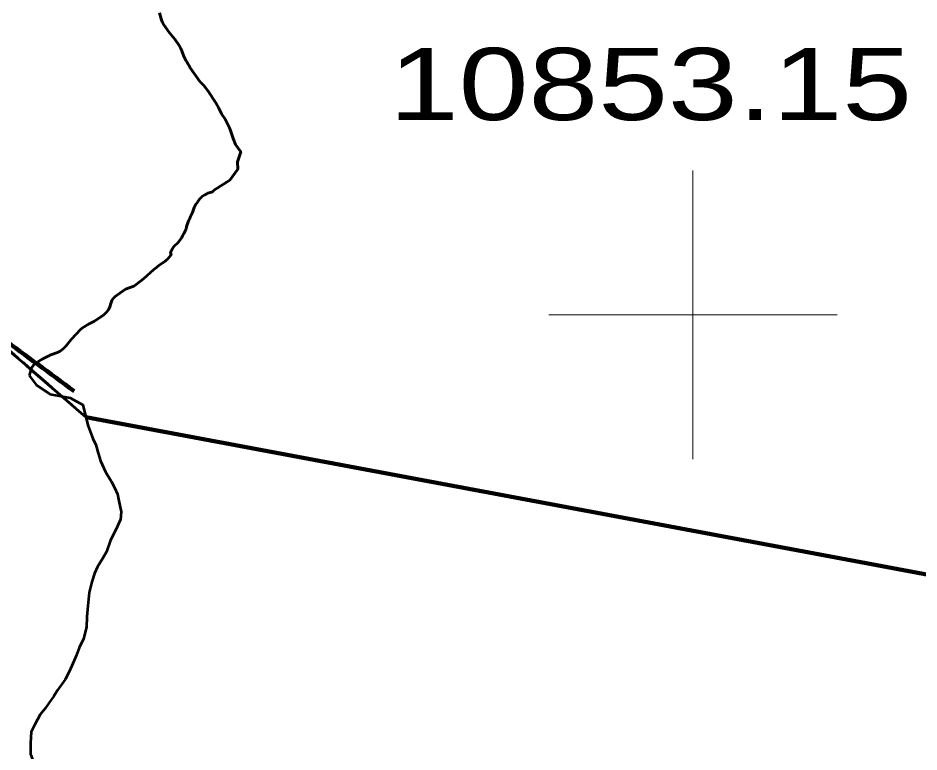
# Model space of a CAD drawing. Extents: x -1643653 to 4543381, y 1624270 to 13878484.
# Drawn here: x 645322 to 651566, y 8946971 to 8952058 of the extents above; entities that cross this region are included whole.
import ezdxf

# ---------------------------------------------------------------- set-up
doc = ezdxf.new("R2010")
doc.units = 0
doc.header["$LTSCALE"] = 200
for name, color, linetype, lineweight in [('1', 7, 'Continuous', 13), ('2', 7, 'Continuous', 13), ('24', 7, 'Continuous', 25), ('26', 7, 'Continuous', 106), ('27', 7, 'Continuous', 53), ('28', 7, 'Continuous', 53)]:
    doc.layers.add(name, color=color, linetype=linetype, lineweight=lineweight)
doc.layers.add('63', color=7, linetype='Continuous')

msp = doc.modelspace()

# ---------------------------------------------------------------- linework, layer by layer
at = {"layer": '1', "lineweight": 25}
msp.add_spline([(814781, 9009175.5), (814787.2, 9009173.4), (814796.9, 9009173.4), (814799.4, 9009172.4), (814805.1, 9009174.5), (814805.6, 9009176.5), (814811.7, 9009179.5), (814811.7, 9009179.5), (814801.5, 9009181), (814790.7, 9009181.5), (814784.1, 9009183.1), (814777.4, 9009185.1), (814778.4, 9009175.5)], degree=3, dxfattribs=at)
at = {"layer": '2'}
for p, q in [((650000, 8949000), (650000, 8951000)), ((649000, 8950000), (651000, 8950000))]:
    msp.add_line(p, q, dxfattribs=at)
at = {"layer": '24', "lineweight": 53}
for points in [[(646303.6, 8952093.2), (646314.2, 8952051.4), (646322.1, 8952031.6), (646333.3, 8952009.5), (646371.8, 8951955.7), (646409.8, 8951910.5), (646439.8, 8951866.6), (646450.5, 8951847.3), (646458, 8951830.6), (646472.5, 8951791.1), (646486.6, 8951759.9), (646498.1, 8951747.5), (646499.4, 8951739.7), (646505.1, 8951731.6), (646514.5, 8951713), (646583.4, 8951618.5), (646609.2, 8951590.9), (646641.2, 8951551.7), (646693.7, 8951470.3), (646714.7, 8951432.5), (646733, 8951394), (646757.5, 8951355.4), (646787.6, 8951297.6), (646794.5, 8951277.6), (646802.9, 8951258.2), (646813.5, 8951223.4), (646828.6, 8951181.9), (646867.6, 8951129.6), (646843.9, 8951061.1), (646845, 8951008.9), (646791.1, 8950934.1), (646683.1, 8950866.1), (646677.6, 8950858.9), (646671.1, 8950853.6), (646653.5, 8950848.9), (646638.2, 8950843.1), (646630.5, 8950838.5), (646616.1, 8950832.7), (646599.8, 8950823.2), (646580.2, 8950802.2), (646561.5, 8950775.5), (646560.4, 8950771.5), (646555.5, 8950768.2), (646542.3, 8950744.3), (646531.8, 8950710), (646515, 8950677.7), (646512.5, 8950667.1), (646506.4, 8950657.3), (646501.5, 8950645.9), (646497.6, 8950630.7), (646492.6, 8950619.9), (646490.9, 8950607.9), (646484.9, 8950590.5), (646469.4, 8950559.1), (646462.5, 8950548.1), (646458, 8950536.5), (646432.8, 8950502.7), (646402.4, 8950473.1), (646389.6, 8950454.9), (646380.3, 8950433.1), (646383.9, 8950415.2), (646358.3, 8950385.9), (646349.6, 8950380.1), (646346.8, 8950375.3), (646301.4, 8950345.1), (646282.4, 8950327.6), (646263.6, 8950315.1), (646191.8, 8950251), (646140.7, 8950210.9), (646124.2, 8950199.9), (646066.5, 8950178.1), (646011.5, 8950140), (645996.7, 8950128.3), (645982.6, 8950114.3), (645972, 8950100.3), (645964.6, 8950078.7), (645959.7, 8950055.9), (645950.6, 8950035.7), (645935.3, 8950018), (645917.5, 8950001), (645852.5, 8949956.4), (645811.5, 8949936.1), (645770.2, 8949910.8), (645755.5, 8949898), (645724.3, 8949866.7), (645691.2, 8949830.5), (645653.7, 8949784.5), (645634.4, 8949765.2), (645614.7, 8949747.7), (645596.6, 8949739.8), (645549.2, 8949723.6), (645488.8, 8949693.4), (645467.8, 8949680.1), (645433.2, 8949653.7), (645415.9, 8949633.6), (645398.8, 8949579.9)], [(645398.8, 8949579.9), (645451.4, 8949513.8), (645546.2, 8949449.6), (645683.8, 8949425.1), (645771.3, 8949377.1), (645790.9, 8949299.5), (645808.1, 8949229.4), (645840.2, 8949144.1), (645862.5, 8949099), (645877.2, 8949041.4), (645894.5, 8948988.8), (645929.2, 8948913.5), (645968.9, 8948848.3), (645990.2, 8948804.6)], [(645990.2, 8948804.6), (646010.9, 8948758.1), (646021.2, 8948711.7), (646036.8, 8948634.2), (646031.6, 8948582.6), (646000.6, 8948510.3), (645964.4, 8948438), (645936.5, 8948358.1), (645911.3, 8948313.2), (645873.5, 8948253.4), (645853.2, 8948208.5), (645832.9, 8948151), (645815.1, 8948076.1), (645807.1, 8947983.6), (645799.2, 8947908.6), (645796.4, 8947834.9)], [(645796.4, 8947834.9), (645776, 8947756.1), (645745.7, 8947693.7), (645725.4, 8947636.3), (645695.1, 8947568.9), (645674.8, 8947521.4), (645649.6, 8947474), (645596.7, 8947399.3), (645571.5, 8947356.9), (645541.2, 8947317), (645511, 8947272.1), (645475.8, 8947229.8), (645437.9, 8947162.4), (645412.7, 8947110), (645409.8, 8947032.5), (645409.4, 8946954.9), (645431.6, 8946894.8), (645476.4, 8946847), (645541.1, 8946774.1), (645593.3, 8946706.3), (645643.1, 8946643.5), (645668.8, 8946601.4)]]:
    msp.add_lwpolyline(points, dxfattribs=at)
at = {"layer": '26'}
msp.add_lwpolyline([(645793.1, 8949290.9), (653495.4, 8947850), (659002.1, 8941889), (662654, 8939737.7), (668185.2, 8933928.8)], dxfattribs=at)
msp.add_spline([(645710.9, 8949471.4), (644721.9, 8950215.5), (643631.5, 8951123.7), (642665.6, 8952010.9), (642072.6, 8952588.9), (640582.3, 8953977.6), (638005.5, 8955508.7), (636255.8, 8956201.4), (634307.9, 8956672.6), (632583.3, 8956799.8), (628516.3, 8956628.1), (626161.4, 8955993.9), (623953.8, 8955209.7), (622371.6, 8954682.1), (620725.9, 8954192.9), (619183.7, 8953970.3), (617209.7, 8953965.7), (615658.4, 8954379), (614681.6, 8955057.1), (613704.6, 8955684.2), (612906.2, 8956374.2), (612068.3, 8956835.4), (609416.9, 8956401.3), (608625.2, 8956035.7), (607870.9, 8955517.4), (607396.1, 8954883.6), (607164, 8954388.6), (606950.6, 8954069.9)], degree=3, dxfattribs=at)
at = {"layer": '27'}
for points in [[(656661.8, 8955162.3), (653495.4, 8947850), (645793.1, 8949290.9), (645411.6, 8949620.2)], [(645411.6, 8949620.2), (645415.9, 8949633.6), (645433.2, 8949653.7), (645467.8, 8949680.1), (645488.8, 8949693.4), (645549.2, 8949723.6), (645596.6, 8949739.8), (645614.7, 8949747.7), (645634.4, 8949765.2), (645653.7, 8949784.5), (645691.2, 8949830.5), (645724.3, 8949866.7), (645755.5, 8949898), (645770.2, 8949910.8), (645811.5, 8949936.1), (645852.5, 8949956.4), (645917.5, 8950001), (645935.3, 8950018), (645950.6, 8950035.7), (645959.7, 8950055.9), (645964.6, 8950078.7), (645972, 8950100.3), (645982.6, 8950114.3), (645996.7, 8950128.3), (646011.5, 8950140), (646066.5, 8950178.1), (646124.2, 8950199.9), (646140.7, 8950210.9), (646191.8, 8950251), (646263.6, 8950315.1), (646282.4, 8950327.6), (646301.4, 8950345.1), (646346.8, 8950375.3), (646349.6, 8950380.1), (646358.3, 8950385.9), (646383.9, 8950415.2), (646380.3, 8950433.1), (646389.6, 8950454.9), (646402.4, 8950473.1), (646432.8, 8950502.7), (646458, 8950536.5), (646462.5, 8950548.1), (646469.4, 8950559.1), (646484.9, 8950590.5), (646490.9, 8950607.9), (646492.6, 8950619.9), (646497.6, 8950630.7), (646501.5, 8950645.9), (646506.4, 8950657.3), (646512.5, 8950667.1), (646515, 8950677.7), (646531.8, 8950710), (646542.3, 8950744.3), (646555.5, 8950768.2), (646560.4, 8950771.5), (646561.5, 8950775.5), (646580.2, 8950802.2), (646599.8, 8950823.2), (646616.1, 8950832.7), (646630.5, 8950838.5), (646638.2, 8950843.1), (646653.5, 8950848.9), (646671.1, 8950853.6), (646677.6, 8950858.9), (646683.1, 8950866.1), (646791.1, 8950934.1), (646845, 8951008.9), (646843.9, 8951061.1), (646867.6, 8951129.6), (646828.6, 8951181.9), (646813.5, 8951223.4), (646802.9, 8951258.2), (646794.5, 8951277.6), (646787.6, 8951297.6), (646757.5, 8951355.4), (646733, 8951394), (646714.7, 8951432.5), (646693.7, 8951470.3), (646641.2, 8951551.7), (646609.2, 8951590.9), (646583.4, 8951618.5), (646514.5, 8951713), (646505.1, 8951731.6), (646499.4, 8951739.7), (646498.1, 8951747.5), (646486.6, 8951759.9), (646472.5, 8951791.1), (646458, 8951830.6), (646450.5, 8951847.3), (646439.8, 8951866.6), (646409.8, 8951910.5), (646371.8, 8951955.7), (646333.3, 8952009.5), (646322.1, 8952031.6), (646314.2, 8952051.4), (646303.6, 8952093.2)], [(645411.6, 8949620.2), (645415.9, 8949633.6), (645433.2, 8949653.7), (645467.8, 8949680.1), (645488.8, 8949693.4), (645549.2, 8949723.6), (645596.6, 8949739.8), (645614.7, 8949747.7), (645634.4, 8949765.2), (645653.7, 8949784.5), (645691.2, 8949830.5), (645724.3, 8949866.7), (645755.5, 8949898), (645770.2, 8949910.8), (645811.5, 8949936.1), (645852.5, 8949956.4), (645917.5, 8950001), (645935.3, 8950018), (645950.6, 8950035.7), (645959.7, 8950055.9), (645964.6, 8950078.7), (645972, 8950100.3), (645982.6, 8950114.3), (645996.7, 8950128.3), (646011.5, 8950140), (646066.5, 8950178.1), (646124.2, 8950199.9), (646140.7, 8950210.9), (646191.8, 8950251), (646263.6, 8950315.1), (646282.4, 8950327.6), (646301.4, 8950345.1), (646346.8, 8950375.3), (646349.6, 8950380.1), (646358.3, 8950385.9), (646383.9, 8950415.2), (646380.3, 8950433.1), (646389.6, 8950454.9), (646402.4, 8950473.1), (646432.8, 8950502.7), (646458, 8950536.5), (646462.5, 8950548.1), (646469.4, 8950559.1), (646484.9, 8950590.5), (646490.9, 8950607.9), (646492.6, 8950619.9), (646497.6, 8950630.7), (646501.5, 8950645.9), (646506.4, 8950657.3), (646512.5, 8950667.1), (646515, 8950677.7), (646531.8, 8950710), (646542.3, 8950744.3), (646555.5, 8950768.2), (646560.4, 8950771.5), (646561.5, 8950775.5), (646580.2, 8950802.2), (646599.8, 8950823.2), (646616.1, 8950832.7), (646630.5, 8950838.5), (646638.2, 8950843.1), (646653.5, 8950848.9), (646671.1, 8950853.6), (646677.6, 8950858.9), (646683.1, 8950866.1), (646791.1, 8950934.1), (646845, 8951008.9), (646843.9, 8951061.1), (646867.6, 8951129.6), (646828.6, 8951181.9), (646813.5, 8951223.4), (646802.9, 8951258.2), (646794.5, 8951277.6), (646787.6, 8951297.6), (646757.5, 8951355.4), (646733, 8951394), (646714.7, 8951432.5), (646693.7, 8951470.3), (646641.2, 8951551.7), (646609.2, 8951590.9), (646583.4, 8951618.5), (646514.5, 8951713), (646505.1, 8951731.6), (646499.4, 8951739.7), (646498.1, 8951747.5), (646486.6, 8951759.9), (646472.5, 8951791.1), (646458, 8951830.6), (646450.5, 8951847.3), (646439.8, 8951866.6), (646409.8, 8951910.5), (646371.8, 8951955.7), (646333.3, 8952009.5), (646322.1, 8952031.6), (646314.2, 8952051.4), (646303.6, 8952093.2)]]:
    msp.add_lwpolyline(points, dxfattribs=at)
msp.add_spline([(641326.9, 8953340.4), (642237.8, 8952425.4), (643343.9, 8951370.7), (644721.9, 8950215.5), (645411.6, 8949620.2)], degree=3, dxfattribs=at)
at = {"layer": '28'}
msp.add_lwpolyline([(645793.1, 8949290.9), (653495.4, 8947850), (659002.1, 8941889), (661559, 8940382.7), (661583.1, 8940454)], dxfattribs=at)
msp.add_lwpolyline([(645793.1, 8949290.9), (653495.4, 8947850), (659002.1, 8941889), (661559, 8940382.7), (661583.1, 8940454)], dxfattribs=at)
for points in [[(618257.6, 8953925.9), (619183.7, 8953970.3), (620725.9, 8954192.9), (622371.6, 8954682.1), (623953.8, 8955209.7), (626795.7, 8956205.5), (628223, 8956576.8), (631243.2, 8956803.3), (633721.3, 8956728), (636313.6, 8956183.1), (638079.6, 8955470.7), (639993.2, 8954394), (641326.9, 8953340.4), (642237.8, 8952425.4), (643343.9, 8951370.7), (644721.9, 8950215.5), (645793.1, 8949290.9)], [(618257.6, 8953925.9), (619183.7, 8953970.3), (620725.9, 8954192.9), (622371.6, 8954682.1), (623953.8, 8955209.7), (626185.5, 8955995.2), (628043.5, 8956541.4), (631351.2, 8956802.4), (633709.5, 8956728.8), (635993.8, 8956280.5), (637686.3, 8955648.2), (639291.4, 8954828.8), (640588.9, 8953973.3), (641709, 8952948.6), (643376.9, 8951340.4), (644721.9, 8950215.5), (645793.1, 8949290.9)]]:
    msp.add_spline(points, degree=3, dxfattribs=at)

# ---------------------------------------------------------------- texts
at = {"layer": '63', "width": 1.3}
msp.add_text(' 10853.15 ha', height=500, dxfattribs=at).set_placement((647651.5, 8951350.4))

doc.saveas('drawing.dxf')
